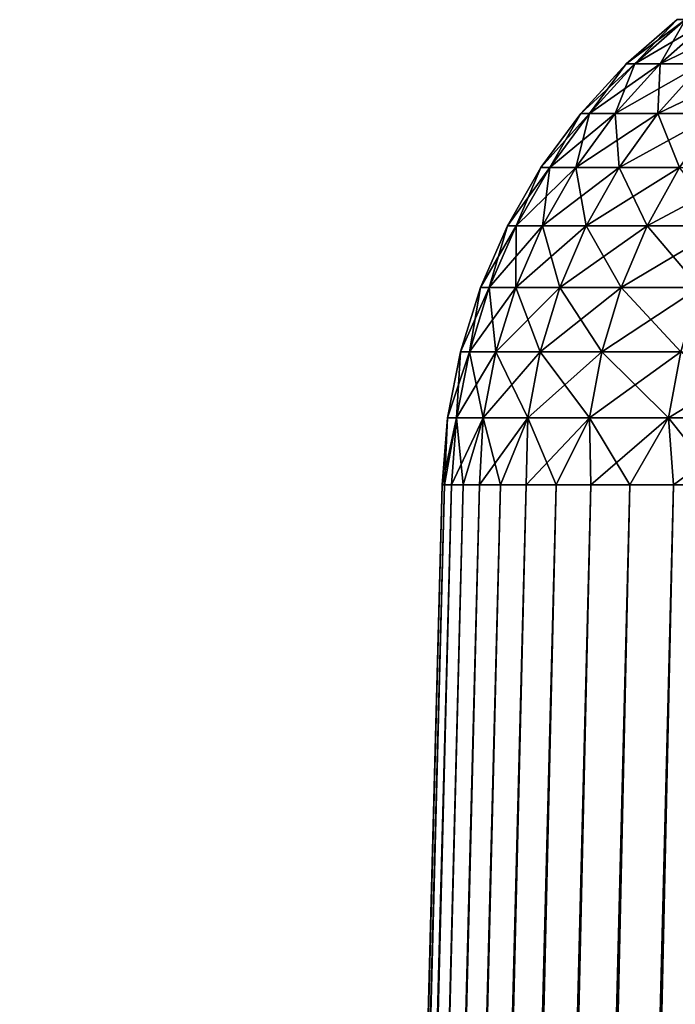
# Model space of a CAD drawing. Header units: millimetres. Extents: x -298 to 740, y 1361 to 2368.
# Tile 419 of 656: x -181.69 to -180.61, y 1451.27 to 1452.89. Entities that reach past the tile are written whole.
import ezdxf

# ---------------------------------------------------------------- set-up
doc = ezdxf.new("R2010")
doc.units = ezdxf.units.MM
doc.header["$LTSCALE"] = 33.374815
for name, color, linetype in [('174', 7, 'CONTINUOUS'), ('175', 7, 'CONTINUOUS'), ('176', 7, 'CONTINUOUS'), ('177', 7, 'CONTINUOUS')]:
    doc.layers.add(name, color=color, linetype=linetype)

msp = doc.modelspace()

# ---------------------------------------------------------------- linework, layer by layer
at = {"layer": '174', "color": 7, "linetype": 'CONTINUOUS'}
for points in [[(-180.9951, 1452.1262), (-180.9913, 1452.1262, -0.2151), (-181.6886, 1425.6411), (-180.9951, 1452.1262)], [(-181.6886, 1425.6411), (-180.9913, 1452.1262, -0.2151), (-181.6846, 1425.6411, -0.2345), (-181.6886, 1425.6411)], [(-181.6846, 1425.6411, -0.2345), (-180.9913, 1452.1262, -0.2151), (-181.6723, 1425.6411, -0.4687), (-181.6846, 1425.6411, -0.2345)], [(-180.9913, 1452.1262, -0.2151), (-180.9798, 1452.1262, -0.4299), (-181.6723, 1425.6411, -0.4687), (-180.9913, 1452.1262, -0.2151)], [(-181.6723, 1425.6411, -0.4687), (-180.9798, 1452.1262, -0.4299), (-181.6518, 1425.6411, -0.7023), (-181.6723, 1425.6411, -0.4687)], [(-180.9798, 1452.1262, -0.4299), (-180.9606, 1452.1262, -0.6441), (-181.6518, 1425.6411, -0.7023), (-180.9798, 1452.1262, -0.4299)], [(-181.6518, 1425.6411, -0.7023), (-180.9606, 1452.1262, -0.6441), (-181.6233, 1425.6411, -0.9351), (-181.6518, 1425.6411, -0.7023)], [(-180.9606, 1452.1262, -0.6441), (-180.9338, 1452.1262, -0.8575), (-181.6233, 1425.6411, -0.9351), (-180.9606, 1452.1262, -0.6441)], [(-181.6233, 1425.6411, -0.9351), (-180.9338, 1452.1262, -0.8575), (-181.5866, 1425.6411, -1.1667), (-181.6233, 1425.6411, -0.9351)], [(-180.9338, 1452.1262, -0.8575), (-180.8994, 1452.1262, -1.0698), (-181.5866, 1425.6411, -1.1667), (-180.9338, 1452.1262, -0.8575)], [(-181.5866, 1425.6411, -1.1667), (-180.8994, 1452.1262, -1.0698), (-181.5418, 1425.6411, -1.397), (-181.5866, 1425.6411, -1.1667)], [(-180.8994, 1452.1262, -1.0698), (-180.8574, 1452.1262, -1.2808), (-181.5418, 1425.6411, -1.397), (-180.8994, 1452.1262, -1.0698)], [(-181.5418, 1425.6411, -1.397), (-180.8574, 1452.1262, -1.2808), (-181.4891, 1425.6411, -1.6255), (-181.5418, 1425.6411, -1.397)], [(-180.8574, 1452.1262, -1.2808), (-180.8079, 1452.1262, -1.4901), (-181.4891, 1425.6411, -1.6255), (-180.8574, 1452.1262, -1.2808)], [(-181.4891, 1425.6411, -1.6255), (-180.8079, 1452.1262, -1.4901), (-181.4284, 1425.6411, -1.852), (-181.4891, 1425.6411, -1.6255)], [(-180.8079, 1452.1262, -1.4901), (-180.751, 1452.1262, -1.6976), (-181.4284, 1425.6411, -1.852), (-180.8079, 1452.1262, -1.4901)], [(-181.4284, 1425.6411, -1.852), (-180.751, 1452.1262, -1.6976), (-181.3598, 1425.6411, -2.0763), (-181.4284, 1425.6411, -1.852)], [(-180.751, 1452.1262, -1.6976), (-180.6868, 1452.1262, -1.9029), (-181.3598, 1425.6411, -2.0763), (-180.751, 1452.1262, -1.6976)], [(-181.3598, 1425.6411, -2.0763), (-180.6868, 1452.1262, -1.9029), (-181.2834, 1425.6411, -2.298), (-181.3598, 1425.6411, -2.0763)], [(-180.6868, 1452.1262, -1.9029), (-180.6152, 1452.1262, -2.1057), (-181.2834, 1425.6411, -2.298), (-180.6868, 1452.1262, -1.9029)], [(-181.2834, 1425.6411, -2.298), (-180.6152, 1452.1262, -2.1057), (-181.1994, 1425.6411, -2.517), (-181.2834, 1425.6411, -2.298)], [(-180.6152, 1452.1262, -2.1057), (-180.5364, 1452.1262, -2.3059), (-181.1994, 1425.6411, -2.517), (-180.6152, 1452.1262, -2.1057)], [(-181.1994, 1425.6411, -2.517), (-180.5364, 1452.1262, -2.3059), (-181.1078, 1425.6411, -2.7329), (-181.1994, 1425.6411, -2.517)], [(-180.5364, 1452.1262, -2.3059), (-180.4506, 1452.1262, -2.5031), (-181.1078, 1425.6411, -2.7329), (-180.5364, 1452.1262, -2.3059)], [(-181.1078, 1425.6411, -2.7329), (-180.4506, 1452.1262, -2.5031), (-181.0086, 1425.6411, -2.9454), (-181.1078, 1425.6411, -2.7329)], [(-180.4506, 1452.1262, -2.5031), (-180.3578, 1452.1262, -2.6971), (-181.0086, 1425.6411, -2.9454), (-180.4506, 1452.1262, -2.5031)], [(-181.0086, 1425.6411, -2.9454), (-180.3578, 1452.1262, -2.6971), (-180.9022, 1425.6411, -3.1544), (-181.0086, 1425.6411, -2.9454)], [(-180.3578, 1452.1262, -2.6971), (-180.2581, 1452.1262, -2.8877), (-180.9022, 1425.6411, -3.1544), (-180.3578, 1452.1262, -2.6971)], [(-180.9022, 1425.6411, -3.1544), (-180.2581, 1452.1262, -2.8877), (-180.7885, 1425.6411, -3.3595), (-180.9022, 1425.6411, -3.1544)], [(-180.2581, 1452.1262, -2.8877), (-180.1516, 1452.1262, -3.0746), (-180.7885, 1425.6411, -3.3595), (-180.2581, 1452.1262, -2.8877)], [(-180.7885, 1425.6411, -3.3595), (-180.1516, 1452.1262, -3.0746), (-180.6677, 1425.6411, -3.5605), (-180.7885, 1425.6411, -3.3595)], [(-180.1516, 1452.1262, -3.0746), (-180.0386, 1452.1262, -3.2576), (-180.6677, 1425.6411, -3.5605), (-180.1516, 1452.1262, -3.0746)], [(-180.6677, 1425.6411, -3.5605), (-180.0386, 1452.1262, -3.2576), (-180.5399, 1425.6411, -3.7572), (-180.6677, 1425.6411, -3.5605)]]:
    msp.add_3dface(points, dxfattribs=at)
at = {"layer": '175', "color": 7, "linetype": 'CONTINUOUS'}
for points in [[(-180.9951, 1452.1262), (-181.6886, 1425.6411), (-181.6846, 1425.6411, 0.2345), (-180.9951, 1452.1262)], [(-180.9913, 1452.1262, 0.2151), (-180.9951, 1452.1262), (-181.6846, 1425.6411, 0.2345), (-180.9913, 1452.1262, 0.2151)], [(-181.6723, 1425.6411, 0.4687), (-180.9913, 1452.1262, 0.2151), (-181.6846, 1425.6411, 0.2345), (-181.6723, 1425.6411, 0.4687)], [(-180.9798, 1452.1262, 0.4299), (-180.9913, 1452.1262, 0.2151), (-181.6723, 1425.6411, 0.4687), (-180.9798, 1452.1262, 0.4299)], [(-181.6518, 1425.6411, 0.7023), (-180.9798, 1452.1262, 0.4299), (-181.6723, 1425.6411, 0.4687), (-181.6518, 1425.6411, 0.7023)], [(-180.9606, 1452.1262, 0.6441), (-180.9798, 1452.1262, 0.4299), (-181.6518, 1425.6411, 0.7023), (-180.9606, 1452.1262, 0.6441)], [(-181.6233, 1425.6411, 0.9351), (-180.9606, 1452.1262, 0.6441), (-181.6518, 1425.6411, 0.7023), (-181.6233, 1425.6411, 0.9351)], [(-180.9338, 1452.1262, 0.8575), (-180.9606, 1452.1262, 0.6441), (-181.6233, 1425.6411, 0.9351), (-180.9338, 1452.1262, 0.8575)], [(-181.5866, 1425.6411, 1.1667), (-180.9338, 1452.1262, 0.8575), (-181.6233, 1425.6411, 0.9351), (-181.5866, 1425.6411, 1.1667)], [(-180.8994, 1452.1262, 1.0698), (-180.9338, 1452.1262, 0.8575), (-181.5866, 1425.6411, 1.1667), (-180.8994, 1452.1262, 1.0698)], [(-181.5418, 1425.6411, 1.397), (-180.8994, 1452.1262, 1.0698), (-181.5866, 1425.6411, 1.1667), (-181.5418, 1425.6411, 1.397)], [(-180.8574, 1452.1262, 1.2808), (-180.8994, 1452.1262, 1.0698), (-181.5418, 1425.6411, 1.397), (-180.8574, 1452.1262, 1.2808)], [(-181.4891, 1425.6411, 1.6255), (-180.8574, 1452.1262, 1.2808), (-181.5418, 1425.6411, 1.397), (-181.4891, 1425.6411, 1.6255)], [(-180.8079, 1452.1262, 1.4901), (-180.8574, 1452.1262, 1.2808), (-181.4891, 1425.6411, 1.6255), (-180.8079, 1452.1262, 1.4901)], [(-181.4284, 1425.6411, 1.852), (-180.8079, 1452.1262, 1.4901), (-181.4891, 1425.6411, 1.6255), (-181.4284, 1425.6411, 1.852)], [(-180.751, 1452.1262, 1.6976), (-180.8079, 1452.1262, 1.4901), (-181.4284, 1425.6411, 1.852), (-180.751, 1452.1262, 1.6976)], [(-181.3598, 1425.6411, 2.0763), (-180.751, 1452.1262, 1.6976), (-181.4284, 1425.6411, 1.852), (-181.3598, 1425.6411, 2.0763)], [(-180.6868, 1452.1262, 1.9029), (-180.751, 1452.1262, 1.6976), (-181.3598, 1425.6411, 2.0763), (-180.6868, 1452.1262, 1.9029)], [(-181.2834, 1425.6411, 2.298), (-180.6868, 1452.1262, 1.9029), (-181.3598, 1425.6411, 2.0763), (-181.2834, 1425.6411, 2.298)], [(-180.6152, 1452.1262, 2.1057), (-180.6868, 1452.1262, 1.9029), (-181.2834, 1425.6411, 2.298), (-180.6152, 1452.1262, 2.1057)], [(-181.1994, 1425.6411, 2.517), (-180.6152, 1452.1262, 2.1057), (-181.2834, 1425.6411, 2.298), (-181.1994, 1425.6411, 2.517)], [(-180.5364, 1452.1262, 2.3059), (-180.6152, 1452.1262, 2.1057), (-181.1994, 1425.6411, 2.517), (-180.5364, 1452.1262, 2.3059)], [(-181.1078, 1425.6411, 2.7329), (-180.5364, 1452.1262, 2.3059), (-181.1994, 1425.6411, 2.517), (-181.1078, 1425.6411, 2.7329)], [(-180.4506, 1452.1262, 2.5031), (-180.5364, 1452.1262, 2.3059), (-181.1078, 1425.6411, 2.7329), (-180.4506, 1452.1262, 2.5031)], [(-181.0086, 1425.6411, 2.9454), (-180.4506, 1452.1262, 2.5031), (-181.1078, 1425.6411, 2.7329), (-181.0086, 1425.6411, 2.9454)], [(-180.3578, 1452.1262, 2.6971), (-180.4506, 1452.1262, 2.5031), (-181.0086, 1425.6411, 2.9454), (-180.3578, 1452.1262, 2.6971)], [(-180.9022, 1425.6411, 3.1544), (-180.3578, 1452.1262, 2.6971), (-181.0086, 1425.6411, 2.9454), (-180.9022, 1425.6411, 3.1544)], [(-180.2581, 1452.1262, 2.8877), (-180.3578, 1452.1262, 2.6971), (-180.9022, 1425.6411, 3.1544), (-180.2581, 1452.1262, 2.8877)], [(-180.7885, 1425.6411, 3.3595), (-180.2581, 1452.1262, 2.8877), (-180.9022, 1425.6411, 3.1544), (-180.7885, 1425.6411, 3.3595)], [(-180.1516, 1452.1262, 3.0746), (-180.2581, 1452.1262, 2.8877), (-180.7885, 1425.6411, 3.3595), (-180.1516, 1452.1262, 3.0746)], [(-180.6677, 1425.6411, 3.5605), (-180.1516, 1452.1262, 3.0746), (-180.7885, 1425.6411, 3.3595), (-180.6677, 1425.6411, 3.5605)], [(-180.0386, 1452.1262, 3.2576), (-180.1516, 1452.1262, 3.0746), (-180.6677, 1425.6411, 3.5605), (-180.0386, 1452.1262, 3.2576)], [(-180.5399, 1425.6411, 3.7572), (-180.0386, 1452.1262, 3.2576), (-180.6677, 1425.6411, 3.5605), (-180.5399, 1425.6411, 3.7572)]]:
    msp.add_3dface(points, dxfattribs=at)
at = {"layer": '176', "color": 7, "linetype": 'CONTINUOUS'}
for points in [[(-180.6095, 1452.8893), (-180.5958, 1452.8893, -0.3934), (-180.6928, 1452.8168), (-180.6095, 1452.8893)], [(-180.6928, 1452.8168), (-180.5958, 1452.8893, -0.3934), (-180.6788, 1452.8168, -0.3992), (-180.6928, 1452.8168)], [(-180.5958, 1452.8893, -0.3934), (-180.5546, 1452.8893, -0.7849), (-180.6788, 1452.8168, -0.3992), (-180.5958, 1452.8893, -0.3934)], [(-180.6788, 1452.8168, -0.3992), (-180.5546, 1452.8893, -0.7849), (-180.6371, 1452.8168, -0.7965), (-180.6788, 1452.8168, -0.3992)], [(-180.5546, 1452.8893, -0.7849), (-180.4863, 1452.8893, -1.1726), (-180.6371, 1452.8168, -0.7965), (-180.5546, 1452.8893, -0.7849)], [(-180.6371, 1452.8168, -0.7965), (-180.4863, 1452.8893, -1.1726), (-180.5677, 1452.8168, -1.1899), (-180.6371, 1452.8168, -0.7965)], [(-180.6928, 1452.8168), (-180.6788, 1452.8168, -0.3992), (-180.7675, 1452.7355), (-180.6928, 1452.8168)], [(-180.7675, 1452.7355), (-180.6788, 1452.8168, -0.3992), (-180.7534, 1452.7355, -0.4044), (-180.7675, 1452.7355)], [(-180.6788, 1452.8168, -0.3992), (-180.6371, 1452.8168, -0.7965), (-180.7534, 1452.7355, -0.4044), (-180.6788, 1452.8168, -0.3992)], [(-180.7534, 1452.7355, -0.4044), (-180.6371, 1452.8168, -0.7965), (-180.7111, 1452.7355, -0.8069), (-180.7534, 1452.7355, -0.4044)], [(-180.6371, 1452.8168, -0.7965), (-180.5677, 1452.8168, -1.1899), (-180.7111, 1452.7355, -0.8069), (-180.6371, 1452.8168, -0.7965)], [(-180.7111, 1452.7355, -0.8069), (-180.5677, 1452.8168, -1.1899), (-180.6408, 1452.7355, -1.2055), (-180.7111, 1452.7355, -0.8069)], [(-180.5677, 1452.8168, -1.1899), (-180.4711, 1452.8168, -1.5775), (-180.6408, 1452.7355, -1.2055), (-180.5677, 1452.8168, -1.1899)], [(-180.6408, 1452.7355, -1.2055), (-180.4711, 1452.8168, -1.5775), (-180.5429, 1452.7355, -1.5981), (-180.6408, 1452.7355, -1.2055)], [(-180.7675, 1452.7355), (-180.7534, 1452.7355, -0.4044), (-180.8329, 1452.6466), (-180.7675, 1452.7355)], [(-180.8329, 1452.6466), (-180.7534, 1452.7355, -0.4044), (-180.8186, 1452.6466, -0.409), (-180.8329, 1452.6466)], [(-180.7534, 1452.7355, -0.4044), (-180.7111, 1452.7355, -0.8069), (-180.8186, 1452.6466, -0.409), (-180.7534, 1452.7355, -0.4044)], [(-180.8186, 1452.6466, -0.409), (-180.7111, 1452.7355, -0.8069), (-180.7758, 1452.6466, -0.816), (-180.8186, 1452.6466, -0.409)], [(-180.7111, 1452.7355, -0.8069), (-180.6408, 1452.7355, -1.2055), (-180.7758, 1452.6466, -0.816), (-180.7111, 1452.7355, -0.8069)], [(-180.7758, 1452.6466, -0.816), (-180.6408, 1452.7355, -1.2055), (-180.7047, 1452.6466, -1.219), (-180.7758, 1452.6466, -0.816)], [(-180.6408, 1452.7355, -1.2055), (-180.5429, 1452.7355, -1.5981), (-180.7047, 1452.6466, -1.219), (-180.6408, 1452.7355, -1.2055)], [(-180.7047, 1452.6466, -1.219), (-180.5429, 1452.7355, -1.5981), (-180.6057, 1452.6466, -1.6161), (-180.7047, 1452.6466, -1.219)], [(-180.8329, 1452.6466), (-180.8186, 1452.6466, -0.409), (-180.888, 1452.551), (-180.8329, 1452.6466)], [(-180.888, 1452.551), (-180.8186, 1452.6466, -0.409), (-180.8736, 1452.551, -0.4128), (-180.888, 1452.551)], [(-180.8186, 1452.6466, -0.409), (-180.7758, 1452.6466, -0.816), (-180.8736, 1452.551, -0.4128), (-180.8186, 1452.6466, -0.409)], [(-180.8736, 1452.551, -0.4128), (-180.7758, 1452.6466, -0.816), (-180.8304, 1452.551, -0.8237), (-180.8736, 1452.551, -0.4128)], [(-180.7758, 1452.6466, -0.816), (-180.7047, 1452.6466, -1.219), (-180.8304, 1452.551, -0.8237), (-180.7758, 1452.6466, -0.816)], [(-180.8304, 1452.551, -0.8237), (-180.7047, 1452.6466, -1.219), (-180.7587, 1452.551, -1.2305), (-180.8304, 1452.551, -0.8237)], [(-180.7047, 1452.6466, -1.219), (-180.6057, 1452.6466, -1.6161), (-180.7587, 1452.551, -1.2305), (-180.7047, 1452.6466, -1.219)], [(-180.7587, 1452.551, -1.2305), (-180.6057, 1452.6466, -1.6161), (-180.6587, 1452.551, -1.6313), (-180.7587, 1452.551, -1.2305)], [(-180.6057, 1452.6466, -1.6161), (-180.4793, 1452.6466, -2.0054), (-180.6587, 1452.551, -1.6313), (-180.6057, 1452.6466, -1.6161)], [(-180.6587, 1452.551, -1.6313), (-180.4793, 1452.6466, -2.0054), (-180.5311, 1452.551, -2.0242), (-180.6587, 1452.551, -1.6313)], [(-180.888, 1452.551), (-180.8736, 1452.551, -0.4128), (-180.9323, 1452.4498), (-180.888, 1452.551)], [(-180.9323, 1452.4498), (-180.8736, 1452.551, -0.4128), (-180.9177, 1452.4498, -0.4159), (-180.9323, 1452.4498)], [(-180.8736, 1452.551, -0.4128), (-180.8304, 1452.551, -0.8237), (-180.9177, 1452.4498, -0.4159), (-180.8736, 1452.551, -0.4128)], [(-180.9177, 1452.4498, -0.4159), (-180.8304, 1452.551, -0.8237), (-180.8742, 1452.4498, -0.8298), (-180.9177, 1452.4498, -0.4159)], [(-180.8304, 1452.551, -0.8237), (-180.7587, 1452.551, -1.2305), (-180.8742, 1452.4498, -0.8298), (-180.8304, 1452.551, -0.8237)], [(-180.8742, 1452.4498, -0.8298), (-180.7587, 1452.551, -1.2305), (-180.802, 1452.4498, -1.2397), (-180.8742, 1452.4498, -0.8298)], [(-180.7587, 1452.551, -1.2305), (-180.6587, 1452.551, -1.6313), (-180.802, 1452.4498, -1.2397), (-180.7587, 1452.551, -1.2305)], [(-180.802, 1452.4498, -1.2397), (-180.6587, 1452.551, -1.6313), (-180.7013, 1452.4498, -1.6435), (-180.802, 1452.4498, -1.2397)], [(-180.6587, 1452.551, -1.6313), (-180.5311, 1452.551, -2.0242), (-180.7013, 1452.4498, -1.6435), (-180.6587, 1452.551, -1.6313)], [(-180.7013, 1452.4498, -1.6435), (-180.5311, 1452.551, -2.0242), (-180.5727, 1452.4498, -2.0393), (-180.7013, 1452.4498, -1.6435)], [(-180.9323, 1452.4498), (-180.9177, 1452.4498, -0.4159), (-180.9651, 1452.3444), (-180.9323, 1452.4498)], [(-180.9651, 1452.3444), (-180.9177, 1452.4498, -0.4159), (-180.9505, 1452.3444, -0.4182), (-180.9651, 1452.3444)], [(-180.9177, 1452.4498, -0.4159), (-180.8742, 1452.4498, -0.8298), (-180.9505, 1452.3444, -0.4182), (-180.9177, 1452.4498, -0.4159)], [(-180.9505, 1452.3444, -0.4182), (-180.8742, 1452.4498, -0.8298), (-180.9068, 1452.3444, -0.8344), (-180.9505, 1452.3444, -0.4182)], [(-180.8742, 1452.4498, -0.8298), (-180.802, 1452.4498, -1.2397), (-180.9068, 1452.3444, -0.8344), (-180.8742, 1452.4498, -0.8298)], [(-180.9068, 1452.3444, -0.8344), (-180.802, 1452.4498, -1.2397), (-180.8341, 1452.3444, -1.2465), (-180.9068, 1452.3444, -0.8344)], [(-180.802, 1452.4498, -1.2397), (-180.7013, 1452.4498, -1.6435), (-180.8341, 1452.3444, -1.2465), (-180.802, 1452.4498, -1.2397)], [(-180.8341, 1452.3444, -1.2465), (-180.7013, 1452.4498, -1.6435), (-180.7329, 1452.3444, -1.6526), (-180.8341, 1452.3444, -1.2465)], [(-180.7013, 1452.4498, -1.6435), (-180.5727, 1452.4498, -2.0393), (-180.7329, 1452.3444, -1.6526), (-180.7013, 1452.4498, -1.6435)], [(-180.7329, 1452.3444, -1.6526), (-180.5727, 1452.4498, -2.0393), (-180.6035, 1452.3444, -2.0506), (-180.7329, 1452.3444, -1.6526)], [(-180.9651, 1452.3444), (-180.9505, 1452.3444, -0.4182), (-180.9861, 1452.2361), (-180.9651, 1452.3444)], [(-180.9861, 1452.2361), (-180.9505, 1452.3444, -0.4182), (-180.9715, 1452.2361, -0.4197), (-180.9861, 1452.2361)], [(-180.9505, 1452.3444, -0.4182), (-180.9068, 1452.3444, -0.8344), (-180.9715, 1452.2361, -0.4197), (-180.9505, 1452.3444, -0.4182)], [(-180.9715, 1452.2361, -0.4197), (-180.9068, 1452.3444, -0.8344), (-180.9276, 1452.2361, -0.8373), (-180.9715, 1452.2361, -0.4197)], [(-180.9068, 1452.3444, -0.8344), (-180.8341, 1452.3444, -1.2465), (-180.9276, 1452.2361, -0.8373), (-180.9068, 1452.3444, -0.8344)], [(-180.9276, 1452.2361, -0.8373), (-180.8341, 1452.3444, -1.2465), (-180.8547, 1452.2361, -1.2509), (-180.9276, 1452.2361, -0.8373)], [(-180.8341, 1452.3444, -1.2465), (-180.7329, 1452.3444, -1.6526), (-180.8547, 1452.2361, -1.2509), (-180.8341, 1452.3444, -1.2465)], [(-180.8547, 1452.2361, -1.2509), (-180.7329, 1452.3444, -1.6526), (-180.7531, 1452.2361, -1.6584), (-180.8547, 1452.2361, -1.2509)], [(-180.7329, 1452.3444, -1.6526), (-180.6035, 1452.3444, -2.0506), (-180.7531, 1452.2361, -1.6584), (-180.7329, 1452.3444, -1.6526)], [(-180.7531, 1452.2361, -1.6584), (-180.6035, 1452.3444, -2.0506), (-180.6233, 1452.2361, -2.0578), (-180.7531, 1452.2361, -1.6584)], [(-180.6035, 1452.3444, -2.0506), (-180.4468, 1452.3444, -2.4386), (-180.6233, 1452.2361, -2.0578), (-180.6035, 1452.3444, -2.0506)], [(-180.6233, 1452.2361, -2.0578), (-180.4468, 1452.3444, -2.4386), (-180.466, 1452.2361, -2.4471), (-180.6233, 1452.2361, -2.0578)], [(-180.9913, 1452.1262, -0.2151), (-180.9951, 1452.1262), (-180.9715, 1452.2361, -0.4197), (-180.9913, 1452.1262, -0.2151)], [(-180.9951, 1452.1262), (-180.9861, 1452.2361), (-180.9715, 1452.2361, -0.4197), (-180.9951, 1452.1262)], [(-180.9798, 1452.1262, -0.4299), (-180.9913, 1452.1262, -0.2151), (-180.9715, 1452.2361, -0.4197), (-180.9798, 1452.1262, -0.4299)], [(-180.9606, 1452.1262, -0.6441), (-180.9798, 1452.1262, -0.4299), (-180.9276, 1452.2361, -0.8373), (-180.9606, 1452.1262, -0.6441)], [(-180.9798, 1452.1262, -0.4299), (-180.9715, 1452.2361, -0.4197), (-180.9276, 1452.2361, -0.8373), (-180.9798, 1452.1262, -0.4299)], [(-180.9338, 1452.1262, -0.8575), (-180.9606, 1452.1262, -0.6441), (-180.9276, 1452.2361, -0.8373), (-180.9338, 1452.1262, -0.8575)], [(-180.8994, 1452.1262, -1.0698), (-180.9338, 1452.1262, -0.8575), (-180.8547, 1452.2361, -1.2509), (-180.8994, 1452.1262, -1.0698)], [(-180.9338, 1452.1262, -0.8575), (-180.9276, 1452.2361, -0.8373), (-180.8547, 1452.2361, -1.2509), (-180.9338, 1452.1262, -0.8575)], [(-180.8574, 1452.1262, -1.2808), (-180.8994, 1452.1262, -1.0698), (-180.8547, 1452.2361, -1.2509), (-180.8574, 1452.1262, -1.2808)], [(-180.8079, 1452.1262, -1.4901), (-180.8574, 1452.1262, -1.2808), (-180.7531, 1452.2361, -1.6584), (-180.8079, 1452.1262, -1.4901)], [(-180.8574, 1452.1262, -1.2808), (-180.8547, 1452.2361, -1.2509), (-180.7531, 1452.2361, -1.6584), (-180.8574, 1452.1262, -1.2808)], [(-180.751, 1452.1262, -1.6976), (-180.8079, 1452.1262, -1.4901), (-180.7531, 1452.2361, -1.6584), (-180.751, 1452.1262, -1.6976)], [(-180.751, 1452.1262, -1.6976), (-180.7531, 1452.2361, -1.6584), (-180.6233, 1452.2361, -2.0578), (-180.751, 1452.1262, -1.6976)], [(-180.6868, 1452.1262, -1.9029), (-180.751, 1452.1262, -1.6976), (-180.6233, 1452.2361, -2.0578), (-180.6868, 1452.1262, -1.9029)], [(-180.6152, 1452.1262, -2.1057), (-180.6868, 1452.1262, -1.9029), (-180.6233, 1452.2361, -2.0578), (-180.6152, 1452.1262, -2.1057)], [(-180.6152, 1452.1262, -2.1057), (-180.6233, 1452.2361, -2.0578), (-180.466, 1452.2361, -2.4471), (-180.6152, 1452.1262, -2.1057)], [(-180.5364, 1452.1262, -2.3059), (-180.6152, 1452.1262, -2.1057), (-180.466, 1452.2361, -2.4471), (-180.5364, 1452.1262, -2.3059)]]:
    msp.add_3dface(points, dxfattribs=at)
at = {"layer": '177', "color": 7, "linetype": 'CONTINUOUS'}
for points in [[(-180.6095, 1452.8893), (-180.6928, 1452.8168), (-180.6788, 1452.8168, 0.3992), (-180.6095, 1452.8893)], [(-180.5958, 1452.8893, 0.3934), (-180.6095, 1452.8893), (-180.6788, 1452.8168, 0.3992), (-180.5958, 1452.8893, 0.3934)], [(-180.6371, 1452.8168, 0.7965), (-180.5958, 1452.8893, 0.3934), (-180.6788, 1452.8168, 0.3992), (-180.6371, 1452.8168, 0.7965)], [(-180.5546, 1452.8893, 0.7849), (-180.5958, 1452.8893, 0.3934), (-180.6371, 1452.8168, 0.7965), (-180.5546, 1452.8893, 0.7849)], [(-180.5677, 1452.8168, 1.1899), (-180.5546, 1452.8893, 0.7849), (-180.6371, 1452.8168, 0.7965), (-180.5677, 1452.8168, 1.1899)], [(-180.6928, 1452.8168), (-180.7675, 1452.7355), (-180.7534, 1452.7355, 0.4044), (-180.6928, 1452.8168)], [(-180.6788, 1452.8168, 0.3992), (-180.6928, 1452.8168), (-180.7534, 1452.7355, 0.4044), (-180.6788, 1452.8168, 0.3992)], [(-180.7111, 1452.7355, 0.8069), (-180.6788, 1452.8168, 0.3992), (-180.7534, 1452.7355, 0.4044), (-180.7111, 1452.7355, 0.8069)], [(-180.6371, 1452.8168, 0.7965), (-180.6788, 1452.8168, 0.3992), (-180.7111, 1452.7355, 0.8069), (-180.6371, 1452.8168, 0.7965)], [(-180.6408, 1452.7355, 1.2055), (-180.6371, 1452.8168, 0.7965), (-180.7111, 1452.7355, 0.8069), (-180.6408, 1452.7355, 1.2055)], [(-180.5677, 1452.8168, 1.1899), (-180.6371, 1452.8168, 0.7965), (-180.6408, 1452.7355, 1.2055), (-180.5677, 1452.8168, 1.1899)], [(-180.5429, 1452.7355, 1.5981), (-180.5677, 1452.8168, 1.1899), (-180.6408, 1452.7355, 1.2055), (-180.5429, 1452.7355, 1.5981)], [(-180.7675, 1452.7355), (-180.8329, 1452.6466), (-180.8186, 1452.6466, 0.409), (-180.7675, 1452.7355)], [(-180.7534, 1452.7355, 0.4044), (-180.7675, 1452.7355), (-180.8186, 1452.6466, 0.409), (-180.7534, 1452.7355, 0.4044)], [(-180.7758, 1452.6466, 0.816), (-180.7534, 1452.7355, 0.4044), (-180.8186, 1452.6466, 0.409), (-180.7758, 1452.6466, 0.816)], [(-180.7111, 1452.7355, 0.8069), (-180.7534, 1452.7355, 0.4044), (-180.7758, 1452.6466, 0.816), (-180.7111, 1452.7355, 0.8069)], [(-180.7047, 1452.6466, 1.219), (-180.7111, 1452.7355, 0.8069), (-180.7758, 1452.6466, 0.816), (-180.7047, 1452.6466, 1.219)], [(-180.6408, 1452.7355, 1.2055), (-180.7111, 1452.7355, 0.8069), (-180.7047, 1452.6466, 1.219), (-180.6408, 1452.7355, 1.2055)], [(-180.6057, 1452.6466, 1.6161), (-180.6408, 1452.7355, 1.2055), (-180.7047, 1452.6466, 1.219), (-180.6057, 1452.6466, 1.6161)], [(-180.5429, 1452.7355, 1.5981), (-180.6408, 1452.7355, 1.2055), (-180.6057, 1452.6466, 1.6161), (-180.5429, 1452.7355, 1.5981)], [(-180.8329, 1452.6466), (-180.888, 1452.551), (-180.8736, 1452.551, 0.4128), (-180.8329, 1452.6466)], [(-180.8186, 1452.6466, 0.409), (-180.8329, 1452.6466), (-180.8736, 1452.551, 0.4128), (-180.8186, 1452.6466, 0.409)], [(-180.8304, 1452.551, 0.8237), (-180.8186, 1452.6466, 0.409), (-180.8736, 1452.551, 0.4128), (-180.8304, 1452.551, 0.8237)], [(-180.7758, 1452.6466, 0.816), (-180.8186, 1452.6466, 0.409), (-180.8304, 1452.551, 0.8237), (-180.7758, 1452.6466, 0.816)], [(-180.7587, 1452.551, 1.2305), (-180.7758, 1452.6466, 0.816), (-180.8304, 1452.551, 0.8237), (-180.7587, 1452.551, 1.2305)], [(-180.7047, 1452.6466, 1.219), (-180.7758, 1452.6466, 0.816), (-180.7587, 1452.551, 1.2305), (-180.7047, 1452.6466, 1.219)], [(-180.6587, 1452.551, 1.6313), (-180.7047, 1452.6466, 1.219), (-180.7587, 1452.551, 1.2305), (-180.6587, 1452.551, 1.6313)], [(-180.6057, 1452.6466, 1.6161), (-180.7047, 1452.6466, 1.219), (-180.6587, 1452.551, 1.6313), (-180.6057, 1452.6466, 1.6161)], [(-180.5311, 1452.551, 2.0242), (-180.6057, 1452.6466, 1.6161), (-180.6587, 1452.551, 1.6313), (-180.5311, 1452.551, 2.0242)], [(-180.888, 1452.551), (-180.9323, 1452.4498), (-180.9177, 1452.4498, 0.4159), (-180.888, 1452.551)], [(-180.8736, 1452.551, 0.4128), (-180.888, 1452.551), (-180.9177, 1452.4498, 0.4159), (-180.8736, 1452.551, 0.4128)], [(-180.8742, 1452.4498, 0.8298), (-180.8736, 1452.551, 0.4128), (-180.9177, 1452.4498, 0.4159), (-180.8742, 1452.4498, 0.8298)], [(-180.8304, 1452.551, 0.8237), (-180.8736, 1452.551, 0.4128), (-180.8742, 1452.4498, 0.8298), (-180.8304, 1452.551, 0.8237)], [(-180.802, 1452.4498, 1.2397), (-180.8304, 1452.551, 0.8237), (-180.8742, 1452.4498, 0.8298), (-180.802, 1452.4498, 1.2397)], [(-180.7587, 1452.551, 1.2305), (-180.8304, 1452.551, 0.8237), (-180.802, 1452.4498, 1.2397), (-180.7587, 1452.551, 1.2305)], [(-180.7013, 1452.4498, 1.6435), (-180.7587, 1452.551, 1.2305), (-180.802, 1452.4498, 1.2397), (-180.7013, 1452.4498, 1.6435)], [(-180.6587, 1452.551, 1.6313), (-180.7587, 1452.551, 1.2305), (-180.7013, 1452.4498, 1.6435), (-180.6587, 1452.551, 1.6313)], [(-180.5727, 1452.4498, 2.0393), (-180.6587, 1452.551, 1.6313), (-180.7013, 1452.4498, 1.6435), (-180.5727, 1452.4498, 2.0393)], [(-180.5311, 1452.551, 2.0242), (-180.6587, 1452.551, 1.6313), (-180.5727, 1452.4498, 2.0393), (-180.5311, 1452.551, 2.0242)], [(-180.9323, 1452.4498), (-180.9651, 1452.3444), (-180.9505, 1452.3444, 0.4182), (-180.9323, 1452.4498)], [(-180.9177, 1452.4498, 0.4159), (-180.9323, 1452.4498), (-180.9505, 1452.3444, 0.4182), (-180.9177, 1452.4498, 0.4159)], [(-180.9068, 1452.3444, 0.8344), (-180.9177, 1452.4498, 0.4159), (-180.9505, 1452.3444, 0.4182), (-180.9068, 1452.3444, 0.8344)], [(-180.8742, 1452.4498, 0.8298), (-180.9177, 1452.4498, 0.4159), (-180.9068, 1452.3444, 0.8344), (-180.8742, 1452.4498, 0.8298)], [(-180.8341, 1452.3444, 1.2465), (-180.8742, 1452.4498, 0.8298), (-180.9068, 1452.3444, 0.8344), (-180.8341, 1452.3444, 1.2465)], [(-180.802, 1452.4498, 1.2397), (-180.8742, 1452.4498, 0.8298), (-180.8341, 1452.3444, 1.2465), (-180.802, 1452.4498, 1.2397)], [(-180.7329, 1452.3444, 1.6526), (-180.802, 1452.4498, 1.2397), (-180.8341, 1452.3444, 1.2465), (-180.7329, 1452.3444, 1.6526)], [(-180.7013, 1452.4498, 1.6435), (-180.802, 1452.4498, 1.2397), (-180.7329, 1452.3444, 1.6526), (-180.7013, 1452.4498, 1.6435)], [(-180.6035, 1452.3444, 2.0506), (-180.7013, 1452.4498, 1.6435), (-180.7329, 1452.3444, 1.6526), (-180.6035, 1452.3444, 2.0506)], [(-180.5727, 1452.4498, 2.0393), (-180.7013, 1452.4498, 1.6435), (-180.6035, 1452.3444, 2.0506), (-180.5727, 1452.4498, 2.0393)], [(-180.9651, 1452.3444), (-180.9861, 1452.2361), (-180.9715, 1452.2361, 0.4197), (-180.9651, 1452.3444)], [(-180.9505, 1452.3444, 0.4182), (-180.9651, 1452.3444), (-180.9715, 1452.2361, 0.4197), (-180.9505, 1452.3444, 0.4182)], [(-180.9276, 1452.2361, 0.8373), (-180.9505, 1452.3444, 0.4182), (-180.9715, 1452.2361, 0.4197), (-180.9276, 1452.2361, 0.8373)], [(-180.9068, 1452.3444, 0.8344), (-180.9505, 1452.3444, 0.4182), (-180.9276, 1452.2361, 0.8373), (-180.9068, 1452.3444, 0.8344)], [(-180.8547, 1452.2361, 1.2509), (-180.9068, 1452.3444, 0.8344), (-180.9276, 1452.2361, 0.8373), (-180.8547, 1452.2361, 1.2509)], [(-180.8341, 1452.3444, 1.2465), (-180.9068, 1452.3444, 0.8344), (-180.8547, 1452.2361, 1.2509), (-180.8341, 1452.3444, 1.2465)], [(-180.7531, 1452.2361, 1.6584), (-180.8341, 1452.3444, 1.2465), (-180.8547, 1452.2361, 1.2509), (-180.7531, 1452.2361, 1.6584)], [(-180.7329, 1452.3444, 1.6526), (-180.8341, 1452.3444, 1.2465), (-180.7531, 1452.2361, 1.6584), (-180.7329, 1452.3444, 1.6526)], [(-180.6233, 1452.2361, 2.0578), (-180.7329, 1452.3444, 1.6526), (-180.7531, 1452.2361, 1.6584), (-180.6233, 1452.2361, 2.0578)], [(-180.6035, 1452.3444, 2.0506), (-180.7329, 1452.3444, 1.6526), (-180.6233, 1452.2361, 2.0578), (-180.6035, 1452.3444, 2.0506)], [(-180.466, 1452.2361, 2.4471), (-180.6035, 1452.3444, 2.0506), (-180.6233, 1452.2361, 2.0578), (-180.466, 1452.2361, 2.4471)], [(-180.9951, 1452.1262), (-180.9913, 1452.1262, 0.2151), (-180.9861, 1452.2361), (-180.9951, 1452.1262)], [(-180.9913, 1452.1262, 0.2151), (-180.9798, 1452.1262, 0.4299), (-180.9715, 1452.2361, 0.4197), (-180.9913, 1452.1262, 0.2151)], [(-180.9861, 1452.2361), (-180.9913, 1452.1262, 0.2151), (-180.9715, 1452.2361, 0.4197), (-180.9861, 1452.2361)], [(-180.9798, 1452.1262, 0.4299), (-180.9606, 1452.1262, 0.6441), (-180.9715, 1452.2361, 0.4197), (-180.9798, 1452.1262, 0.4299)], [(-180.9606, 1452.1262, 0.6441), (-180.9276, 1452.2361, 0.8373), (-180.9715, 1452.2361, 0.4197), (-180.9606, 1452.1262, 0.6441)], [(-180.9606, 1452.1262, 0.6441), (-180.9338, 1452.1262, 0.8575), (-180.9276, 1452.2361, 0.8373), (-180.9606, 1452.1262, 0.6441)], [(-180.9338, 1452.1262, 0.8575), (-180.8994, 1452.1262, 1.0698), (-180.9276, 1452.2361, 0.8373), (-180.9338, 1452.1262, 0.8575)], [(-180.8994, 1452.1262, 1.0698), (-180.8547, 1452.2361, 1.2509), (-180.9276, 1452.2361, 0.8373), (-180.8994, 1452.1262, 1.0698)], [(-180.8994, 1452.1262, 1.0698), (-180.8574, 1452.1262, 1.2808), (-180.8547, 1452.2361, 1.2509), (-180.8994, 1452.1262, 1.0698)], [(-180.8574, 1452.1262, 1.2808), (-180.8079, 1452.1262, 1.4901), (-180.8547, 1452.2361, 1.2509), (-180.8574, 1452.1262, 1.2808)], [(-180.8079, 1452.1262, 1.4901), (-180.7531, 1452.2361, 1.6584), (-180.8547, 1452.2361, 1.2509), (-180.8079, 1452.1262, 1.4901)], [(-180.8079, 1452.1262, 1.4901), (-180.751, 1452.1262, 1.6976), (-180.7531, 1452.2361, 1.6584), (-180.8079, 1452.1262, 1.4901)], [(-180.751, 1452.1262, 1.6976), (-180.6868, 1452.1262, 1.9029), (-180.7531, 1452.2361, 1.6584), (-180.751, 1452.1262, 1.6976)], [(-180.6868, 1452.1262, 1.9029), (-180.6233, 1452.2361, 2.0578), (-180.7531, 1452.2361, 1.6584), (-180.6868, 1452.1262, 1.9029)], [(-180.6868, 1452.1262, 1.9029), (-180.6152, 1452.1262, 2.1057), (-180.6233, 1452.2361, 2.0578), (-180.6868, 1452.1262, 1.9029)], [(-180.6152, 1452.1262, 2.1057), (-180.5364, 1452.1262, 2.3059), (-180.6233, 1452.2361, 2.0578), (-180.6152, 1452.1262, 2.1057)], [(-180.5364, 1452.1262, 2.3059), (-180.466, 1452.2361, 2.4471), (-180.6233, 1452.2361, 2.0578), (-180.5364, 1452.1262, 2.3059)]]:
    msp.add_3dface(points, dxfattribs=at)

doc.saveas('drawing.dxf')
